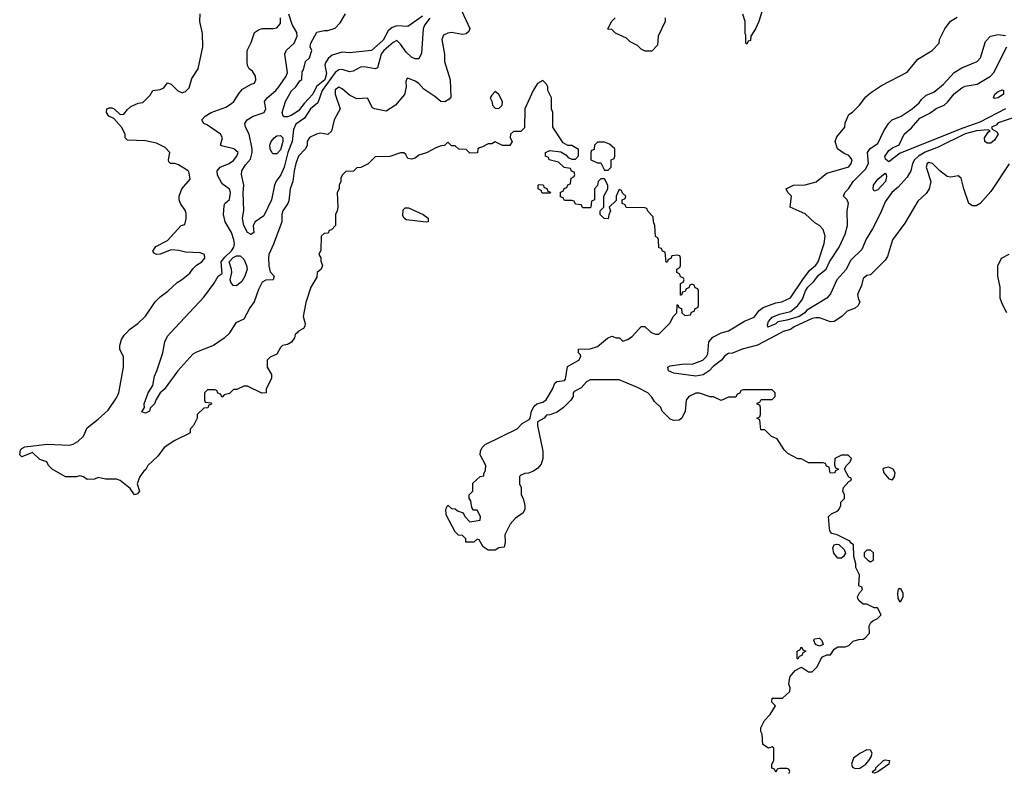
# Model space of a CAD drawing. Header units: inches. Extents: x 2348352 to 2479776, y 460422 to 613655.
# Tile 448 of 590: x 2414239 to 2419644, y 587580 to 591720. Entities that reach past the tile are written whole.
import ezdxf

# ---------------------------------------------------------------- set-up
doc = ezdxf.new("R2010")
doc.units = ezdxf.units.IN
doc.header["$MEASUREMENT"] = 0
doc.layers.add('C4518', color=7, linetype='Continuous')
doc.layers.add('C4519', color=7, linetype='Continuous')

msp = doc.modelspace()

# ---------------------------------------------------------------- linework, layer by layer
at = {"layer": 'C4518', "color": 4}
for points, elevation in [([(2415761.3, 590000), (2415751.3, 589990), (2415747.5, 589972.5), (2415731.3, 589948.7), (2415710, 589935.3), (2415682, 589930), (2415670, 589918), (2415650, 589882), (2415614.4, 589865.6), (2415598, 589850), (2415598, 589810), (2415622, 589770), (2415622, 589750), (2415592, 589690), (2415592, 589670), (2415568.4, 589668.4), (2415490, 589706), (2415470, 589706), (2415431.6, 589688.4), (2415412.7, 589687.3), (2415390, 589666), (2415362, 589658), (2415350, 589646), (2415342, 589662), (2415327.3, 589667.3), (2415322, 589682), (2415310, 589686), (2415270, 589686), (2415254, 589670), (2415254, 589630), (2415258, 589618), (2415290, 589614), (2415292.7, 589607.3), (2415278, 589602), (2415272.7, 589587.3), (2415250, 589586), (2415214, 589550), (2415214, 589530), (2415194, 589490), (2415174, 589470), (2415174, 589450), (2415170, 589446), (2415090, 589408.7), (2415032, 589370), (2414998, 589322), (2414942, 589270), (2414930.9, 589249.1), (2414919.6, 589240.4), (2414898, 589210), (2414884.7, 589170), (2414896, 589130), (2414885.4, 589114.6), (2414870, 589109), (2414844.7, 589144.7), (2414790, 589188), (2414770, 589195.3), (2414710, 589195.3), (2414670, 589204), (2414650, 589195.3), (2414610, 589194), (2414590, 589209), (2414570, 589214), (2414549.1, 589209.1), (2414490, 589209), (2414418, 589250), (2414398, 589270), (2414388, 589290), (2414350, 589302.7), (2414310, 589342), (2414250, 589319), (2414239, 589330), (2414244.1, 589355.9), (2414250, 589364.7), (2414266.8, 589373.2), (2414390, 589387.3), (2414510, 589382.8), (2414532.7, 589387.3), (2414558, 589402), (2414589.1, 589430.9), (2414610, 589478), (2414670, 589524.7), (2414724.7, 589575.3), (2414770, 589642), (2414784, 589670), (2414809, 589810), (2414808.4, 589868.4), (2414788.9, 589908.9), (2414788.7, 589930), (2414798, 589962), (2414812.9, 589987.1), (2414825.1, 590000)], 76), ([(2415391.2, 590000), (2415390, 589998), (2415362, 589970), (2415302, 589930), (2415210, 589894), (2415190, 589882), (2415106.8, 589790), (2415032.7, 589687.3), (2415011, 589670), (2414987.3, 589632.7), (2414978.8, 589610), (2414954.8, 589585.2), (2414950.8, 589570), (2414930, 589559), (2414910, 589566), (2414924, 589590), (2414922.7, 589610), (2414944, 589670), (2414969, 589710), (2414978.6, 589761.4), (2414992.3, 589790), (2415024, 589890), (2415035.3, 589950), (2415050, 589982), (2415066.8, 590000)], 72), ([(2418462, 587578), (2418466, 587590), (2418462, 587602), (2418450, 587606), (2418410, 587606), (2418398, 587602), (2418390, 587586), (2418382, 587602), (2418368, 587608), (2418368, 587630), (2418378, 587650), (2418378, 587718), (2418370, 587726), (2418350, 587718), (2418318, 587738), (2418315.3, 587795.3), (2418308, 587810), (2418308, 587830), (2418328, 587870), (2418358, 587902), (2418388, 587950), (2418368, 587970), (2418370, 587992), (2418427.3, 587992.7), (2418466, 588030), (2418468, 588050), (2418462, 588070), (2418464.7, 588095.3), (2418469.1, 588110.9), (2418496.4, 588143.6), (2418530, 588162), (2418570, 588138), (2418590, 588138), (2418616, 588164), (2418642, 588218), (2418669.2, 588230.8), (2418690, 588231.3), (2418710, 588262), (2418730, 588274), (2418770, 588274), (2418790, 588282), (2418814.6, 588305.4), (2418845.2, 588314.8), (2418870, 588316), (2418878.6, 588321.4), (2418904, 588350), (2418902.7, 588390), (2418911.9, 588408.1), (2418922, 588418), (2418948, 588430), (2418968, 588450), (2418948, 588488), (2418930, 588488.7), (2418890, 588508.7), (2418868.4, 588508.4), (2418847.3, 588527.3), (2418840.4, 588540.4), (2418838, 588550), (2418848.4, 588571.6), (2418866, 588590), (2418862, 588602), (2418846, 588610), (2418848.7, 588670), (2418828.7, 588710), (2418828.7, 588730), (2418818, 588770), (2418815.3, 588835.3), (2418803.1, 588843.1), (2418795.3, 588855.3), (2418726, 588890), (2418698, 588898), (2418688.4, 588908.4), (2418684, 588924), (2418678, 588990), (2418694.6, 589005.4), (2418730, 589022), (2418738, 589030), (2418746, 589050), (2418746, 589070), (2418766, 589090), (2418766, 589110), (2418758, 589130), (2418762, 589150), (2418790, 589182), (2418806, 589190), (2418802, 589202), (2418790, 589206), (2418766, 589250), (2418778, 589270), (2418798, 589290), (2418806, 589310), (2418787.3, 589327.3), (2418770, 589328), (2418750, 589328), (2418714, 589310), (2418712.7, 589272.7), (2418718, 589258), (2418734, 589250), (2418718, 589242), (2418714, 589230), (2418688, 589228), (2418682, 589262), (2418667.3, 589267.3), (2418662, 589282), (2418650, 589286), (2418570, 589286), (2418530, 589308), (2418510, 589308), (2418456.4, 589336.4), (2418436.4, 589356.4), (2418397.2, 589417.2), (2418366, 589430), (2418330, 589466), (2418307.3, 589467.3), (2418302, 589522), (2418286, 589530), (2418302, 589538), (2418306, 589550), (2418306, 589590), (2418302, 589602), (2418287.3, 589607.3), (2418287.3, 589612.7), (2418302, 589618), (2418310, 589634), (2418370, 589634), (2418386, 589650), (2418386, 589670), (2418370, 589686), (2418210, 589686), (2418198, 589682), (2418192.7, 589667.3), (2418178, 589662), (2418170, 589646), (2418130, 589646), (2418090, 589628), (2418047.3, 589647.3), (2418030, 589648), (2417970, 589668.7), (2417950, 589668.7), (2417912, 589650), (2417898, 589630), (2417892, 589570), (2417874, 589530), (2417859.6, 589520.4), (2417830, 589518), (2417810, 589526), (2417766, 589570), (2417758, 589590), (2417723.1, 589623.1), (2417710, 589646), (2417688, 589670), (2417630, 589699), (2417530, 589741.2), (2417370, 589740.7), (2417350.8, 589730), (2417322, 589698), (2417283.5, 589676.5), (2417278, 589670), (2417278, 589650), (2417264.7, 589630), (2417224.7, 589590), (2417190, 589564), (2417150, 589548.7), (2417130, 589548), (2417118, 589530), (2417082, 589510), (2417081, 589490), (2417111, 589350), (2417111.1, 589308.9), (2417102, 589278), (2417083.6, 589256.4), (2417059.6, 589240.4), (2417031.6, 589228.4), (2417012.7, 589227.3), (2416990, 589218), (2416982, 589210), (2416982, 589170), (2416992, 589150), (2416992, 589110), (2417002, 589090), (2417012, 589050), (2417012, 589030), (2417002, 589010), (2416959.6, 588980.4), (2416931.1, 588948.9), (2416902, 588890), (2416904.7, 588850), (2416898, 588822), (2416870, 588818), (2416850, 588806), (2416810, 588806), (2416783.1, 588823.1), (2416762, 588862), (2416750, 588866), (2416731.1, 588848.9), (2416688.7, 588848.7), (2416687.3, 588867.3), (2416670, 588886), (2416648.4, 588888.4), (2416630, 588906), (2416580.4, 589000.4), (2416578, 589030), (2416590, 589052), (2416610, 589034), (2416630, 589032), (2416642, 589022), (2416674, 589010), (2416682, 588990), (2416710, 588962), (2416766, 588970), (2416768, 588990), (2416750, 589026), (2416730, 589026), (2416720.4, 589040.4), (2416716.4, 589076.4), (2416706, 589090), (2416706, 589110), (2416726, 589130), (2416727.3, 589172.7), (2416766, 589210), (2416786, 589214), (2416786, 589226), (2416796.4, 589243.6), (2416798, 589270), (2416766, 589330), (2416768, 589350), (2416778, 589370), (2416794.6, 589385.4), (2416970, 589471.3), (2416998, 589502), (2417036.5, 589523.5), (2417042, 589530), (2417049, 589570), (2417063.2, 589596.8), (2417078, 589610), (2417110, 589618.8), (2417129.4, 589630.6), (2417164, 589690), (2417176.4, 589723.6), (2417188.4, 589731.6), (2417230, 589738), (2417234.8, 589745.2), (2417246, 589814), (2417308.7, 589850), (2417319, 589870), (2417318, 589878), (2417306, 589890), (2417306, 589910), (2417370, 589912), (2417410, 589924.7), (2417466, 589970), (2417490, 589982), (2417512.7, 589972.7), (2417531.6, 589971.6), (2417550, 589954), (2417576.4, 589963.6), (2417600.4, 589979.6), (2417619, 590000)], 76), ([(2417711.8, 590000), (2417730, 589992), (2417747.3, 589992.7), (2417754.8, 590000)], 76), ([(2418416.5, 590000), (2418290, 589931.1), (2418204.7, 589910), (2418152.3, 589887.7), (2418130, 589885.1), (2418110, 589872.3), (2418091.4, 589848.6), (2418045.5, 589814.5), (2418023.8, 589790), (2417990, 589768), (2417950, 589761.3), (2417830, 589777), (2417801.2, 589790), (2417797.2, 589810), (2417810, 589818), (2417886, 589830), (2417930, 589828), (2417989.2, 589850), (2418009.5, 589870), (2418016.1, 589883.9), (2418021.3, 589950), (2418043.6, 589976.4), (2418089.4, 590000)], 72)]:
    msp.add_lwpolyline(points, dxfattribs=dict(at, elevation=elevation))
for points, elevation in [([(2419010, 589261.2), (2418984.5, 589255.5), (2418978, 589250), (2418982, 589230), (2419010, 589198), (2419030, 589191.3), (2419041.2, 589210), (2419045.2, 589230), (2419034, 589250)], 76), ([(2418730, 588762), (2418709.1, 588789.1), (2418702, 588818), (2418710, 588834), (2418722, 588838), (2418736, 588836), (2418764.7, 588810), (2418771.6, 588788.4), (2418762, 588770), (2418750, 588762)], 76), ([(2418910, 588806), (2418890, 588806), (2418874, 588790), (2418874, 588770), (2418894, 588750), (2418910, 588742), (2418926, 588750), (2418926, 588790)], 76), ([(2419070, 588595.3), (2419062, 588590), (2419058, 588570), (2419059.6, 588539.6), (2419070, 588522), (2419075.3, 588524.7), (2419088, 588550), (2419088, 588570), (2419078, 588590)], 76), ([(2418630, 588278), (2418607.3, 588287.3), (2418598, 588310), (2418602, 588318), (2418630, 588322), (2418642, 588310), (2418650, 588288)], 76), ([(2418510, 588206), (2418506, 588210), (2418506, 588250), (2418522, 588258), (2418530, 588274), (2418538, 588258), (2418554, 588250), (2418538, 588242), (2418532.7, 588227.3), (2418518, 588222)], 76), ([(2418890, 587708), (2418850, 587688.7), (2418816.9, 587663.1), (2418804.7, 587630), (2418810, 587614), (2418826, 587606), (2418850, 587608), (2418884, 587630), (2418901.2, 587650), (2418913.2, 587670), (2418918, 587690), (2418910, 587706)], 76), ([(2418930, 587581.2), (2418922, 587582), (2418921.2, 587590), (2418938, 587602), (2418939.5, 587610), (2418980.9, 587650), (2418990, 587654.6), (2419014.4, 587650), (2419010.4, 587630), (2418950, 587588)], 72)]:
    msp.add_lwpolyline(points, close=True, dxfattribs=dict(at, elevation=elevation))
at = {"layer": 'C4519', "color": 4}
for points, elevation in [([(2418327.3, 591810), (2418296, 591710), (2418278, 591670), (2418252, 591630), (2418250, 591606), (2418238, 591602), (2418230, 591586), (2418226, 591590), (2418226, 591634), (2418222, 591642), (2418222, 591710), (2418208, 591750)], 72), ([(2414825.1, 590000), (2414842, 590018), (2414888, 590050), (2414929.1, 590090.9), (2414982, 590170), (2415010, 590198), (2415052.5, 590227.5), (2415103.2, 590276.8), (2415128, 590290), (2415172.9, 590327.1), (2415189.2, 590350.8), (2415209.2, 590370.8), (2415238, 590390), (2415255.3, 590410), (2415253.2, 590430), (2415230, 590439), (2415150, 590442), (2415112.3, 590452.3), (2415070, 590455.1), (2415010, 590432.3), (2414990, 590429.6), (2414977.2, 590437.2), (2414969, 590449), (2414986.7, 590473.3), (2415050, 590506), (2415126, 590590), (2415146, 590594), (2415153.6, 590626.4), (2415153.6, 590653.6), (2415148.7, 590670), (2415122, 590710), (2415115.3, 590730), (2415115.3, 590750), (2415129, 590790), (2415175.5, 590844.5), (2415170, 590878), (2415164, 590890), (2415110, 590922), (2415090, 590929.5), (2415066, 590930), (2415058, 590938), (2415055.3, 590950), (2415064, 590990), (2415037.5, 591017.5), (2414990, 591041.2), (2414930, 591054), (2414830, 591058), (2414818, 591070), (2414818, 591090), (2414798, 591130), (2414756.5, 591176.5), (2414728, 591190), (2414715.3, 591210), (2414718, 591230), (2414730, 591236), (2414744.7, 591235.3), (2414758, 591230), (2414790, 591198), (2414810, 591201), (2414830, 591226), (2414850, 591242), (2414890, 591262), (2414914.6, 591265.4), (2414954.6, 591305.4), (2414969.3, 591330.7), (2415010, 591336), (2415030, 591346), (2415050, 591372), (2415070, 591366), (2415104.7, 591330), (2415130, 591318.8), (2415150, 591324.7), (2415170, 591344.7), (2415183.7, 591396.3), (2415219, 591450), (2415244, 591570), (2415243.1, 591643.1), (2415228.7, 591710), (2415228.9, 591751.1)], 76), ([(2416664.9, 591770), (2416710.6, 591670.6), (2416705.4, 591654.6), (2416690, 591642), (2416670, 591639), (2416610, 591649.4), (2416590, 591646.6), (2416564.7, 591635.3), (2416556.3, 591610), (2416570.8, 591530), (2416571, 591490), (2416602.8, 591390), (2416605.4, 591294.6), (2416596.8, 591283.2), (2416572.1, 591267.9), (2416550, 591269.5), (2416517.6, 591297.6), (2416457.5, 591337.5), (2416430, 591368.7), (2416410, 591382), (2416370, 591398), (2416364.7, 591395.3), (2416359.6, 591380.4), (2416361, 591350), (2416350.6, 591309.4), (2416302, 591250), (2416250, 591218), (2416186, 591230), (2416176.4, 591236.4), (2416148, 591288), (2416090, 591285.2), (2416050, 591305.2), (2416010, 591339.3), (2415990, 591349), (2415970, 591335.3), (2415970.8, 591310), (2415998.8, 591230), (2415965.5, 591170), (2415950, 591108), (2415930.7, 591089.3), (2415890, 591096), (2415868.3, 591091.7), (2415830, 591072.7), (2415817.3, 591050), (2415816.3, 591030), (2415807.7, 591010), (2415770.3, 590969.7), (2415755.3, 590930), (2415745.7, 590890), (2415739.1, 590830), (2415724, 590790), (2415715.9, 590724.1), (2415710.6, 590709.4), (2415683, 590670), (2415677.3, 590650), (2415677.3, 590610), (2415632.7, 590487.3), (2415606.8, 590430), (2415604, 590410), (2415607.5, 590367.5), (2415614.8, 590334.8), (2415636, 590310), (2415631, 590290), (2415590, 590288.7), (2415570, 590278), (2415550, 590238), (2415526.8, 590170), (2415503, 590137), (2415470, 590075.3), (2415425.2, 590054.8), (2415391.2, 590000)], 72), ([(2416490, 591727.6), (2416461.1, 591690), (2416454, 591670), (2416444.4, 591535.6), (2416430, 591504), (2416410, 591504.5), (2416390, 591513.6), (2416361.3, 591541.3), (2416330, 591586), (2416310, 591605.2), (2416290, 591595.1), (2416238.7, 591550), (2416223.1, 591530), (2416204, 591456), (2416190, 591449.4), (2416130, 591461.6), (2416110, 591458.4), (2416070, 591437), (2416050, 591434), (2416010, 591447), (2415990, 591444.5), (2415970, 591429.6), (2415899, 591330), (2415876.1, 591263.9), (2415834.9, 591230), (2415802, 591178), (2415754.6, 591145.4), (2415742.8, 591117.2), (2415734, 591050), (2415710.3, 590990), (2415690, 590909), (2415672.7, 590867.3), (2415647.6, 590832.4), (2415638.4, 590810), (2415620.5, 590730), (2415578.4, 590641.6), (2415531, 590610), (2415521, 590590), (2415524.7, 590550), (2415510, 590539), (2415489.4, 590550), (2415470, 590588.7), (2415461.2, 590630), (2415469.3, 590670.7), (2415466, 590770), (2415469.6, 590810), (2415456.2, 590870), (2415458.4, 590890), (2415478, 590922), (2415505.6, 590954.4), (2415515.1, 590990), (2415515.1, 591010), (2415499, 591090), (2415479, 591130), (2415475.3, 591150), (2415488, 591170), (2415521.2, 591190), (2415581.2, 591210), (2415589.4, 591230), (2415582.9, 591270), (2415597, 591290), (2415645.1, 591330), (2415661.6, 591350), (2415702, 591410), (2415709.6, 591430), (2415694.5, 591530), (2415702.7, 591550), (2415746.6, 591590), (2415762, 591630), (2415759.5, 591650), (2415734, 591694), (2415716.9, 591750)], 68), ([(2416450, 591739.7), (2416370, 591682), (2416310, 591685.7), (2416283.2, 591676.8), (2416261.6, 591658.4), (2416233.4, 591606.6), (2416170, 591549.6), (2416050, 591537.2), (2416010, 591541.2), (2415954.4, 591525.6), (2415933.2, 591506.8), (2415917.3, 591482.7), (2415914, 591470), (2415923.8, 591423.8), (2415913.2, 591390), (2415868.1, 591351.9), (2415848.9, 591310), (2415799.8, 591260.2), (2415770, 591218.7), (2415730, 591192.8), (2415710, 591185.4), (2415690, 591186), (2415684.5, 591190), (2415679.6, 591210), (2415698.4, 591270), (2415731.7, 591328.3), (2415755.3, 591350), (2415776.4, 591383.6), (2415788, 591392), (2415790, 591434), (2415796.4, 591443.6), (2415808.7, 591490), (2415829, 591511), (2415842, 591550), (2415834, 591570), (2415837.2, 591590), (2415869.4, 591650.6), (2415910, 591661), (2415930, 591661), (2415970, 591674), (2415998.3, 591701.7), (2416027.6, 591752.4)], 64), ([(2415066.8, 590000), (2415250, 590196), (2415307.2, 590272.8), (2415329.3, 590310), (2415350, 590326), (2415344.2, 590390), (2415364.2, 590415.7), (2415402, 590450), (2415414.7, 590470), (2415418.4, 590490), (2415414.5, 590510), (2415400.9, 590550), (2415367.3, 590610), (2415358, 590650), (2415362, 590698), (2415366, 590710), (2415390, 590732), (2415397, 590770), (2415390, 590788.7), (2415350, 590818), (2415325.1, 590865.1), (2415323.7, 590890), (2415339, 590910), (2415389.2, 590930), (2415413, 590947), (2415431.8, 590970), (2415438, 590990), (2415414, 591010), (2415346, 591026), (2415342, 591030), (2415352, 591070), (2415342, 591090), (2415270, 591140.7), (2415249, 591150), (2415239, 591170), (2415257.2, 591190), (2415290, 591210.7), (2415370, 591238.8), (2415401.5, 591258.5), (2415414, 591270), (2415443.2, 591316.8), (2415462, 591338), (2415510, 591366), (2415528.7, 591371.3), (2415535.3, 591390), (2415534, 591410), (2415516.5, 591436.5), (2415498, 591450), (2415488.9, 591468.9), (2415488, 591490), (2415488, 591550), (2415510, 591594), (2415528.7, 591650), (2415550, 591664.7), (2415570, 591671), (2415630, 591670.8), (2415650, 591674.8), (2415670, 591698), (2415671.1, 591730)], 72), ([(2417782, 591730), (2417782, 591710), (2417744.7, 591630), (2417739.6, 591580.4), (2417710, 591546), (2417672.7, 591547.3), (2417650, 591558), (2417630, 591578), (2417590, 591598), (2417570, 591618), (2417510, 591646), (2417490, 591666), (2417468.4, 591668.4), (2417488, 591710), (2417508, 591730)], 72), ([(2418089.4, 590000), (2418090, 590000.3), (2418130, 590010.5), (2418217.2, 590062.8), (2418270, 590086), (2418297.4, 590122.6), (2418320.7, 590139.3), (2418390, 590164.4), (2418422, 590170), (2418470, 590191), (2418541.5, 590298.6), (2418576.9, 590343.1), (2418610, 590371), (2418622.7, 590390), (2418656, 590490), (2418661.2, 590530), (2418650, 590568), (2418630, 590588.7), (2418603.2, 590603.2), (2418550, 590654), (2418469, 590690), (2418475.3, 590750), (2418455.3, 590770), (2418446, 590790), (2418486, 590810), (2418550, 590812.4), (2418611.5, 590828.5), (2418670, 590876), (2418790, 590911.3), (2418804, 590930), (2418808.7, 590950), (2418790, 590974), (2418764.1, 590984.1), (2418728.7, 591010), (2418715.3, 591050), (2418724.7, 591075.3), (2418768.7, 591130), (2418770, 591154), (2418790, 591198), (2418810, 591211.3), (2418848.7, 591250), (2418883.7, 591296.3), (2418910, 591318), (2418970, 591358), (2419110, 591431.3), (2419170, 591502), (2419248, 591550), (2419286, 591590), (2419288.4, 591611.6), (2419318, 591670), (2419349.1, 591710.9), (2419385.6, 591734.4)], 72), ([(2419710, 591185.2), (2419610, 591152.7), (2419599.8, 591140.2), (2419574, 591130), (2419578, 591118), (2419603.6, 591103.6), (2419611, 591090), (2419590, 591058), (2419570, 591042), (2419550, 591042), (2419538, 591050), (2419535.3, 591070), (2419556.4, 591103.6), (2419566, 591110), (2419555.3, 591115.3), (2419492, 591110), (2419430, 591092.7), (2419280.6, 591019.4), (2419208.7, 590991.3), (2419172.2, 590970), (2419151.8, 590950), (2419140.3, 590930), (2419130.4, 590889.6), (2419110, 590854), (2419061.1, 590798.9), (2419027.3, 590770), (2418990, 590719), (2418963.7, 590656.3), (2418920.4, 590570), (2418886, 590514), (2418862, 590458), (2418801.8, 590398.2), (2418773.7, 590346.3), (2418723.8, 590290), (2418690, 590213.2), (2418670.5, 590190), (2418558.3, 590121.7), (2418548.2, 590110), (2418517.3, 590090), (2418450, 590068.2), (2418400.9, 590059.1), (2418390, 590049.6), (2418346, 590030), (2418344, 590044), (2418350, 590062), (2418370, 590086), (2418410, 590102), (2418470, 590115.8), (2418511.1, 590148.9), (2418535.6, 590184.4), (2418552.6, 590230), (2418565.4, 590250), (2418598.7, 590281.3), (2418624.4, 590315.6), (2418666.3, 590350), (2418684, 590390), (2418738, 590470), (2418770, 590540.7), (2418782.6, 590590), (2418780.5, 590670), (2418789.2, 590710), (2418782, 590730), (2418762, 590750), (2418769, 590770), (2418789.2, 590790), (2418815.1, 590830), (2418882.3, 590897.7), (2418897.6, 590930), (2418892.7, 590990), (2418907.6, 591012.4), (2418950, 591038.8), (2418982, 591110), (2419010, 591152), (2419028, 591170), (2419078, 591190), (2419138, 591230), (2419177.2, 591262.8), (2419190, 591282), (2419214.6, 591305.4), (2419258, 591322), (2419310, 591364.7), (2419368, 591430), (2419410, 591454.8), (2419495.3, 591490), (2419514, 591510), (2419540.2, 591599.8), (2419568, 591630), (2419610, 591638), (2419650, 591633)], 68), ([(2419650, 591229.8), (2419510, 591157.2), (2419415.7, 591124.3), (2419073.2, 590986.8), (2419010, 590939), (2418992.7, 590952.7), (2418987.9, 590967.9), (2419010, 591002), (2419030, 591016.3), (2419067.3, 591032.7), (2419093.6, 591090), (2419134.8, 591125.2), (2419180.5, 591179.5), (2419234.5, 591205.5), (2419270, 591232.6), (2419313.3, 591250), (2419332.8, 591267.2), (2419368.3, 591311.7), (2419410, 591345.2), (2419430, 591354.7), (2419495.2, 591364.8), (2419567.6, 591410), (2419586, 591430), (2419658.2, 591570)], 64), ([(2417754.8, 590000), (2417810, 590054), (2417826, 590090), (2417846, 590110), (2417847.3, 590152.7), (2417852.7, 590152.7), (2417858, 590138), (2417872.7, 590132.7), (2417874, 590110), (2417890, 590094), (2417922, 590098), (2417927.3, 590112.7), (2417942, 590118), (2417947.3, 590132.7), (2417962, 590138), (2417966, 590150), (2417966, 590230), (2417962, 590242), (2417947.3, 590247.3), (2417942, 590262), (2417930, 590266), (2417918, 590262), (2417912.7, 590247.3), (2417898, 590242), (2417892.7, 590227.3), (2417878, 590222), (2417872.7, 590207.3), (2417867.3, 590207.3), (2417866, 590270), (2417882, 590278), (2417886, 590290), (2417882, 590302), (2417867.3, 590307.3), (2417862, 590322), (2417846, 590330), (2417846, 590350), (2417862, 590358), (2417866, 590370), (2417866, 590410), (2417862, 590422), (2417850, 590426), (2417818, 590422), (2417812.7, 590407.3), (2417798, 590402), (2417792.7, 590387.3), (2417787.3, 590387.3), (2417782, 590442), (2417767.3, 590447.3), (2417762, 590462), (2417747.3, 590467.3), (2417746, 590510), (2417742, 590522), (2417728.4, 590528.4), (2417726, 590590), (2417718, 590610), (2417716.4, 590636.4), (2417687.3, 590667.3), (2417682, 590682), (2417670, 590686), (2417567.3, 590687.3), (2417562, 590702), (2417546, 590710), (2417546, 590730), (2417562, 590738), (2417566, 590750), (2417547.3, 590767.3), (2417542, 590782), (2417530, 590786), (2417514, 590750), (2417512.7, 590727.3), (2417474, 590690), (2417482, 590670), (2417472.7, 590647.3), (2417470, 590626), (2417447.3, 590627.3), (2417426, 590650), (2417426, 590670), (2417446, 590690), (2417446, 590750), (2417468, 590790), (2417468, 590810), (2417450, 590846), (2417430, 590846), (2417414, 590830), (2417411.6, 590808.4), (2417394, 590790), (2417394, 590730), (2417378, 590722), (2417374, 590690), (2417370, 590686), (2417330, 590686), (2417322, 590702), (2417290, 590706), (2417282, 590722), (2417270, 590726), (2417230, 590726), (2417222, 590742), (2417207.3, 590747.3), (2417207.3, 590772.7), (2417222, 590778), (2417227.3, 590792.7), (2417242, 590798), (2417247.3, 590812.7), (2417262, 590818), (2417266, 590850), (2417282, 590858), (2417286, 590870), (2417282, 590882), (2417267.3, 590887.3), (2417262, 590902), (2417227.3, 590907.3), (2417196.4, 590936.4), (2417146, 590950), (2417142, 590962), (2417126, 590970), (2417126, 590990), (2417150, 591002), (2417210, 590994), (2417236.9, 590976.9), (2417250, 590962), (2417270, 590954), (2417290, 590954), (2417307.3, 590972.7), (2417307.3, 591007.3), (2417270, 591028), (2417248, 591028), (2417223.1, 591043.1), (2417166, 591130), (2417166, 591210), (2417158, 591230), (2417158, 591290), (2417138, 591330), (2417138, 591350), (2417130, 591366), (2417110, 591386), (2417082, 591370), (2417058, 591330), (2417012, 591230), (2417010, 591126), (2416990, 591106), (2416950, 591106), (2416934, 591090), (2416932, 591070), (2416942, 591050), (2416930, 591028), (2416888.9, 591028.9), (2416850, 591048), (2416830, 591038), (2416810, 591038), (2416779.6, 591020.4), (2416763.6, 591016.4), (2416754, 591010), (2416751.6, 590988.4), (2416710, 590986), (2416690, 591006), (2416650, 591008), (2416630, 591026), (2416610, 591026), (2416590, 591046), (2416571.6, 591028.4), (2416552.7, 591027.3), (2416523.6, 591016.4), (2416471.6, 590988.4), (2416430, 590975.3), (2416410, 590959), (2416390, 590954), (2416370, 590958), (2416359, 590979), (2416348.4, 590988.4), (2416330, 590988.7), (2416270, 590968), (2416190, 590966), (2416151.6, 590928.4), (2416111.6, 590908.4), (2416090, 590906), (2416071.6, 590888.4), (2416030, 590886), (2416010, 590866), (2416002, 590850), (2416002, 590830), (2415992, 590810), (2415992, 590790), (2415982, 590770), (2415984.7, 590690), (2415982, 590670), (2415972, 590650), (2415972, 590590), (2415950, 590566), (2415938, 590562), (2415932.7, 590547.3), (2415910, 590546), (2415894, 590530), (2415892.7, 590452.7), (2415882, 590430), (2415891.6, 590411.6), (2415892.7, 590392.7), (2415902, 590370), (2415894, 590350), (2415872, 590330), (2415870, 590306), (2415838, 590250), (2415810, 590166), (2415796, 590090), (2415806, 590050), (2415804.7, 590035.3), (2415796.9, 590023.1), (2415770, 590008.7), (2415761.3, 590000)], 76), ([(2419670, 590928.7), (2419570, 590775.3), (2419510.7, 590709.3), (2419490, 590698), (2419470, 590698), (2419449.1, 590709.1), (2419422, 590790), (2419408, 590850), (2419390, 590862), (2419350, 590855.3), (2419330, 590859), (2419289.4, 590889.4), (2419250, 590929), (2419230, 590936), (2419221, 590930), (2419214.8, 590910), (2419241, 590830), (2419231.3, 590790), (2419214.4, 590765.6), (2419170, 590722), (2419098.5, 590601.5), (2419031, 590510), (2419002, 590418), (2418990, 590398), (2418910, 590318), (2418890, 590315.3), (2418870, 590298), (2418859.8, 590260.2), (2418838.8, 590210), (2418842.8, 590182.8), (2418851.1, 590168.9), (2418842, 590150), (2418825.4, 590134.6), (2418781.4, 590118.6), (2418751.3, 590090), (2418710, 590062), (2418690, 590059), (2418630, 590081.2), (2418610, 590082.7), (2418590, 590077.6), (2418490, 590032.4), (2418470, 590017.6), (2418430, 590007.3), (2418416.5, 590000)], 72), ([(2419658, 590110), (2419634.6, 590154.6), (2419622, 590190), (2419622, 590250), (2419608, 590310), (2419608.4, 590368.4), (2419628, 590410), (2419670, 590432)], 72), ([(2417619, 590000), (2417650, 590034), (2417670, 590034), (2417703.6, 590003.6), (2417711.8, 590000)], 76)]:
    msp.add_lwpolyline(points, dxfattribs=dict(at, elevation=elevation))
for points, elevation in [([(2416850, 591326), (2416830, 591306), (2416822, 591290), (2416831.6, 591271.6), (2416834, 591250), (2416850, 591234), (2416870, 591232), (2416888, 591250), (2416888.7, 591270), (2416870, 591308)], 76), ([(2419590, 591286), (2419584, 591290), (2419592.7, 591310), (2419610, 591324.9), (2419633.8, 591333.8), (2419638.8, 591330), (2419639.3, 591310), (2419610, 591289.8)], 56), ([(2415650, 590982), (2415630, 590983.7), (2415623.7, 590990), (2415613.3, 591010), (2415612.8, 591030), (2415618.9, 591050), (2415636.3, 591070), (2415650, 591080.9), (2415670, 591083.7), (2415683.7, 591070), (2415684, 591050), (2415670, 591004.5)], 64), ([(2417450, 591046), (2417410, 591046), (2417394, 591030), (2417392.7, 591007.3), (2417378, 591002), (2417374, 590990), (2417374, 590950), (2417410, 590934), (2417430, 590934), (2417450, 590894), (2417470, 590894), (2417486, 590910), (2417486, 590950), (2417502, 590958), (2417506, 590970), (2417506, 591010), (2417476.4, 591036.4)], 76), ([(2418930, 590778), (2418924, 590790), (2418926, 590810), (2418950, 590842.8), (2418990, 590876), (2418996, 590870), (2418998, 590858), (2418992.7, 590830), (2418950, 590785.2)], 64), ([(2417150, 590766), (2417107.3, 590767.3), (2417102, 590782), (2417086, 590790), (2417086, 590810), (2417090, 590814), (2417112.7, 590812.7), (2417118, 590798), (2417132.7, 590792.7), (2417138, 590778), (2417152.7, 590772.7)], 76), ([(2416470, 590606.9), (2416360.1, 590620.1), (2416349, 590629), (2416342.7, 590642.7), (2416344, 590676), (2416354.6, 590685.4), (2416374, 590686), (2416454.4, 590650), (2416481.6, 590630), (2416481, 590610)], 76), ([(2415430, 590257.4), (2415410, 590259.7), (2415397.8, 590277.8), (2415394.8, 590290), (2415402.8, 590330), (2415401.4, 590350), (2415388.9, 590390), (2415410, 590412.4), (2415430, 590422.6), (2415443, 590423), (2415450, 590422), (2415470, 590404), (2415484.4, 590370), (2415487.7, 590350), (2415474, 590310), (2415457.7, 590282.3)], 68)]:
    msp.add_lwpolyline(points, close=True, dxfattribs=dict(at, elevation=elevation))

doc.saveas('drawing.dxf')
